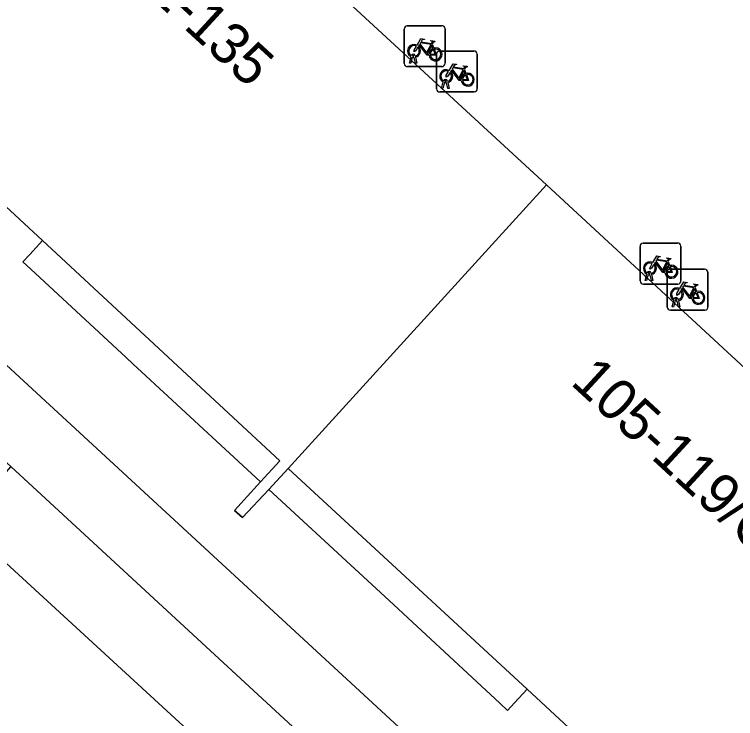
# Model space of a CAD drawing. Extents: x 159039 to 160102, y 381214 to 382524.
# Drawn here: x 159684.64 to 159702.28, y 381786.79 to 381804.01 of the extents above; entities that cross this region are included whole.
import ezdxf

# ---------------------------------------------------------------- set-up
doc = ezdxf.new("R2010")
doc.units = 0
for name, color, linetype in [('IMGEO_Erf', 7, 'Continuous'), ('IMGEO_Fietsenrek', 7, 'Continuous'), ('IMGEO_Groenvoorziening', 7, 'Continuous'), ('IMGEO_Haag', 7, 'Continuous'), ('IMGEO_Pand', 7, 'Continuous'), ('IMGEO_Pand_nummerreeks', 7, 'Continuous'), ('IMGEO_Pand_overbouw', 7, 'Continuous'), ('IMGEO_Voetpad_gesloten', 7, 'Continuous'), ('IMGEO_Voetpad_open', 7, 'Continuous')]:
    doc.layers.add(name, color=color, linetype=linetype)

msp = doc.modelspace()

# ---------------------------------------------------------------- linework, layer by layer
at = {"layer": 'IMGEO_Erf'}
msp.add_lwpolyline([(159675.685, 381803.499), (159699.62, 381781.437), (159702.939, 381778.5), (159703.332, 381778.057), (159711.35, 381786.757), (159711.644, 381786.485), (159703.612, 381777.77), (159703.951, 381777.46), (159712.153, 381786.468), (159711.233, 381787.309), (159704.415, 381779.882), (159704.31, 381779.979), (159704.195, 381780.085), (159704.67, 381780.6), (159698.758, 381786.052), (159697.179, 381787.509), (159691.334, 381792.901), (159690.86, 381792.394), (159690.216, 381791.705), (159690.022, 381791.881), (159690.662, 381792.576), (159691.135, 381793.089), (159685.321, 381798.475), (159683.739, 381799.941)], dxfattribs=at)
at = {"layer": 'IMGEO_Fietsenrek'}
for p, q in [((159694.249, 381803.729), (159695.09, 381803.729)), ((159695.09, 381803.729), (159694.249, 381803.729)), ((159694.174, 381802.804), (159694.174, 381803.645)), ((159694.174, 381803.645), (159694.174, 381802.804)), ((159695.174, 381803.654), (159695.174, 381802.813)), ((159695.174, 381802.813), (159695.174, 381803.654)), ((159694.861, 381803.278), (159694.897, 381803.183)), ((159694.961, 381802.186), (159694.961, 381803.027)), ((159694.961, 381803.027), (159694.961, 381802.186)), ((159695.036, 381803.111), (159695.877, 381803.111)), ((159695.877, 381803.111), (159695.036, 381803.111)), ((159695.961, 381803.036), (159695.961, 381802.195)), ((159695.961, 381802.195), (159695.961, 381803.036)), ((159694.301, 381802.813), (159694.34, 381802.973)), ((159694.37, 381802.961), (159694.335, 381802.813)), ((159694.412, 381802.985), (159694.411, 381802.989)), ((159694.453, 381802.813), (159694.419, 381802.955)), ((159694.443, 381802.996), (159694.444, 381802.989)), ((159694.451, 381802.959), (159694.486, 381802.813)), ((159695.099, 381802.729), (159694.258, 381802.729)), ((159694.258, 381802.729), (159695.099, 381802.729)), ((159694.335, 381802.813), (159694.301, 381802.813)), ((159694.486, 381802.813), (159694.453, 381802.813)), ((159695.648, 381802.66), (159695.684, 381802.565)), ((159695.088, 381802.195), (159695.127, 381802.355)), ((159695.157, 381802.343), (159695.122, 381802.195)), ((159695.199, 381802.367), (159695.198, 381802.371)), ((159695.24, 381802.195), (159695.206, 381802.337)), ((159695.23, 381802.378), (159695.231, 381802.371)), ((159695.238, 381802.341), (159695.273, 381802.195)), ((159695.122, 381802.195), (159695.088, 381802.195)), ((159695.273, 381802.195), (159695.24, 381802.195)), ((159695.886, 381802.111), (159695.045, 381802.111)), ((159695.045, 381802.111), (159695.886, 381802.111)), ((159699.944, 381797.49), (159699.944, 381798.331)), ((159699.944, 381798.331), (159699.944, 381797.49)), ((159700.019, 381798.415), (159700.86, 381798.415)), ((159700.86, 381798.415), (159700.019, 381798.415)), ((159700.944, 381798.34), (159700.944, 381797.499)), ((159700.944, 381797.499), (159700.944, 381798.34)), ((159700.631, 381797.964), (159700.667, 381797.869)), ((159700.679, 381797.777), (159701.52, 381797.777)), ((159701.52, 381797.777), (159700.679, 381797.777)), ((159700.071, 381797.499), (159700.11, 381797.659)), ((159700.14, 381797.647), (159700.105, 381797.499)), ((159700.182, 381797.671), (159700.181, 381797.675)), ((159700.223, 381797.499), (159700.189, 381797.641)), ((159700.213, 381797.682), (159700.214, 381797.675)), ((159700.221, 381797.645), (159700.256, 381797.499)), ((159700.604, 381796.852), (159700.604, 381797.693)), ((159700.604, 381797.693), (159700.604, 381796.852)), ((159701.604, 381797.702), (159701.604, 381796.861)), ((159701.604, 381796.861), (159701.604, 381797.702)), ((159700.869, 381797.415), (159700.028, 381797.415)), ((159700.028, 381797.415), (159700.869, 381797.415)), ((159700.105, 381797.499), (159700.071, 381797.499)), ((159700.256, 381797.499), (159700.223, 381797.499)), ((159701.291, 381797.326), (159701.327, 381797.231)), ((159700.731, 381796.861), (159700.77, 381797.021)), ((159700.8, 381797.009), (159700.765, 381796.861)), ((159700.842, 381797.033), (159700.841, 381797.037)), ((159700.873, 381797.044), (159700.874, 381797.037)), ((159700.881, 381797.007), (159700.916, 381796.861)), ((159700.765, 381796.861), (159700.731, 381796.861)), ((159700.883, 381796.861), (159700.849, 381797.003)), ((159700.916, 381796.861), (159700.883, 381796.861)), ((159701.529, 381796.777), (159700.688, 381796.777)), ((159700.688, 381796.777), (159701.529, 381796.777))]:
    msp.add_line(p, q, dxfattribs=at)
for points in [[(159694.487, 381803.255), (159694.582, 381803.419), (159694.668, 381803.405), (159694.67, 381803.396), (159694.614, 381803.385), (159694.587, 381803.34), (159694.843, 381803.299)], [(159694.843, 381803.299), (159694.868, 381803.348), (159694.862, 381803.352), (159694.839, 381803.356), (159694.827, 381803.363), (159694.826, 381803.366), (159694.828, 381803.371), (159694.923, 381803.356), (159694.925, 381803.346), (159694.915, 381803.333), (159694.903, 381803.327), (159694.889, 381803.333), (159694.861, 381803.278)], [(159694.508, 381803.203), (159694.456, 381803.113), (159694.416, 381803.088), (159694.417, 381803.135), (159694.472, 381803.229)], [(159694.783, 381803.011), (159694.733, 381803.011), (159694.542, 381803.262), (159694.523, 381803.23)], [(159694.83, 381803.274), (159694.573, 381803.315), (159694.556, 381803.286), (159694.723, 381803.066), (159694.83, 381803.274)], [(159694.878, 381803.176), (159694.848, 381803.253), (159694.739, 381803.035), (159694.782, 381803.035)], [(159694.812, 381803.035), (159694.932, 381803.034), (159694.888, 381803.148)], [(159694.908, 381803.155), (159694.963, 381803.01), (159694.813, 381803.01)], [(159695.274, 381802.637), (159695.369, 381802.801), (159695.455, 381802.787), (159695.457, 381802.778), (159695.401, 381802.767), (159695.374, 381802.722), (159695.63, 381802.681)], [(159695.617, 381802.656), (159695.36, 381802.697), (159695.343, 381802.668), (159695.51, 381802.448), (159695.617, 381802.656)], [(159695.63, 381802.681), (159695.655, 381802.73), (159695.649, 381802.734), (159695.626, 381802.738), (159695.614, 381802.745), (159695.613, 381802.748), (159695.615, 381802.753), (159695.71, 381802.738), (159695.712, 381802.728), (159695.702, 381802.715), (159695.69, 381802.709), (159695.676, 381802.715), (159695.648, 381802.66)], [(159695.295, 381802.585), (159695.243, 381802.495), (159695.203, 381802.47), (159695.204, 381802.517), (159695.259, 381802.611)], [(159695.57, 381802.393), (159695.52, 381802.393), (159695.329, 381802.644), (159695.31, 381802.612)], [(159695.665, 381802.558), (159695.635, 381802.635), (159695.526, 381802.417), (159695.569, 381802.417)], [(159695.599, 381802.417), (159695.719, 381802.416), (159695.675, 381802.53)], [(159695.695, 381802.537), (159695.75, 381802.392), (159695.6, 381802.392)], [(159700.257, 381797.941), (159700.352, 381798.105), (159700.438, 381798.091), (159700.44, 381798.082), (159700.384, 381798.071), (159700.357, 381798.026), (159700.613, 381797.985)], [(159700.278, 381797.889), (159700.226, 381797.799), (159700.186, 381797.774), (159700.187, 381797.821), (159700.242, 381797.915)], [(159700.553, 381797.697), (159700.503, 381797.697), (159700.312, 381797.948), (159700.293, 381797.916)], [(159700.6, 381797.96), (159700.343, 381798.001), (159700.326, 381797.972), (159700.493, 381797.752), (159700.6, 381797.96)], [(159700.648, 381797.862), (159700.618, 381797.939), (159700.509, 381797.721), (159700.552, 381797.721)], [(159700.613, 381797.985), (159700.638, 381798.034), (159700.632, 381798.038), (159700.609, 381798.042), (159700.597, 381798.049), (159700.596, 381798.052), (159700.598, 381798.057), (159700.693, 381798.042), (159700.695, 381798.032), (159700.685, 381798.019), (159700.673, 381798.013), (159700.659, 381798.019), (159700.631, 381797.964)], [(159700.582, 381797.721), (159700.702, 381797.72), (159700.658, 381797.834)], [(159700.678, 381797.841), (159700.733, 381797.696), (159700.583, 381797.696)], [(159700.917, 381797.303), (159701.012, 381797.467), (159701.098, 381797.453), (159701.1, 381797.444), (159701.044, 381797.433), (159701.017, 381797.388), (159701.273, 381797.347)], [(159701.26, 381797.322), (159701.003, 381797.363), (159700.986, 381797.334), (159701.153, 381797.114), (159701.26, 381797.322)], [(159701.273, 381797.347), (159701.298, 381797.396), (159701.292, 381797.4), (159701.269, 381797.404), (159701.257, 381797.411), (159701.256, 381797.414), (159701.258, 381797.419), (159701.353, 381797.404), (159701.355, 381797.394), (159701.345, 381797.381), (159701.333, 381797.375), (159701.319, 381797.381), (159701.291, 381797.326)], [(159700.938, 381797.251), (159700.886, 381797.161), (159700.846, 381797.136), (159700.847, 381797.183), (159700.902, 381797.277)], [(159701.213, 381797.059), (159701.163, 381797.059), (159700.972, 381797.31), (159700.953, 381797.278)], [(159701.308, 381797.224), (159701.278, 381797.301), (159701.169, 381797.083), (159701.212, 381797.083)], [(159701.242, 381797.083), (159701.362, 381797.082), (159701.318, 381797.196)], [(159701.338, 381797.203), (159701.393, 381797.058), (159701.243, 381797.058)]]:
    msp.add_lwpolyline(points, dxfattribs=at)
for centre, radius, start, end in [((159694.252, 381803.651), 0.0779, 92.4484, 184.2845), ((159694.252, 381803.651), 0.0779, 92.4484, 184.2845), ((159695.096, 381803.651), 0.0779, 2.4484, 94.2845), ((159695.096, 381803.651), 0.0779, 2.4484, 94.2845), ((159694.414, 381803.114), 0.159, 62.6766, 242.1369), ((159694.414, 381803.114), 0.129, 63.3192, 238.903), ((159694.414, 381803.114), 0.129, 283.6043, 43.4302), ((159694.414, 381803.114), 0.159, 283.5766, 46.6042), ((159694.941, 381803.03), 0.159, 187.0065, 105.7708), ((159694.394, 381802.985), 0.0499, 12.8025, 158.6934), ((159694.394, 381802.985), 0.0174, 12.8025, 163.4502), ((159694.941, 381803.03), 0.159, 113.3408, 178.3217), ((159694.941, 381803.03), 0.129, 113.923, 177.9556), ((159694.941, 381803.03), 0.129, 188.6715, 104.5883), ((159695.039, 381803.033), 0.0779, 92.4484, 184.2845), ((159695.039, 381803.033), 0.0779, 92.4484, 184.2845), ((159695.883, 381803.033), 0.0779, 2.4484, 94.2845), ((159695.883, 381803.033), 0.0779, 2.4484, 94.2845), ((159694.414, 381803.114), 0.159, 253.9967, 271.7867), ((159694.414, 381803.114), 0.129, 253.415, 269.0204), ((159694.252, 381802.807), 0.0779, 182.4484, 274.2845), ((159694.252, 381802.807), 0.0779, 182.4484, 274.2845), ((159695.201, 381802.496), 0.159, 62.6766, 242.1369), ((159695.096, 381802.807), 0.0779, 272.4484, 4.2845), ((159695.096, 381802.807), 0.0779, 272.4484, 4.2845), ((159695.201, 381802.496), 0.129, 63.3192, 238.903), ((159695.201, 381802.496), 0.129, 283.6043, 43.4302), ((159695.201, 381802.496), 0.159, 283.5766, 46.6042), ((159695.728, 381802.412), 0.159, 113.3408, 178.3217), ((159695.728, 381802.412), 0.159, 187.0065, 105.7708), ((159695.728, 381802.412), 0.129, 113.923, 177.9556), ((159695.728, 381802.412), 0.129, 188.6715, 104.5883), ((159695.181, 381802.367), 0.0499, 12.8025, 158.6934), ((159695.201, 381802.496), 0.159, 253.9967, 271.7867), ((159695.181, 381802.367), 0.0174, 12.8025, 163.4502), ((159695.201, 381802.496), 0.129, 253.415, 269.0204), ((159695.039, 381802.189), 0.0779, 182.4484, 274.2845), ((159695.039, 381802.189), 0.0779, 182.4484, 274.2845), ((159695.883, 381802.189), 0.0779, 272.4484, 4.2845), ((159695.883, 381802.189), 0.0779, 272.4484, 4.2845), ((159700.022, 381798.337), 0.0779, 92.4484, 184.2845), ((159700.022, 381798.337), 0.0779, 92.4484, 184.2845), ((159700.866, 381798.337), 0.0779, 2.4484, 94.2845), ((159700.866, 381798.337), 0.0779, 2.4484, 94.2845), ((159700.184, 381797.8), 0.159, 62.6766, 242.1369), ((159700.184, 381797.8), 0.129, 63.3192, 238.903), ((159700.184, 381797.8), 0.129, 283.6043, 43.4302), ((159700.184, 381797.8), 0.159, 283.5766, 46.6042), ((159700.164, 381797.671), 0.0499, 12.8025, 158.6934), ((159700.711, 381797.716), 0.159, 113.3408, 178.3217), ((159700.711, 381797.716), 0.159, 187.0065, 105.7708), ((159700.711, 381797.716), 0.129, 113.923, 177.9556), ((159700.711, 381797.716), 0.129, 188.6715, 104.5883), ((159700.682, 381797.699), 0.0779, 92.4484, 184.2845), ((159700.682, 381797.699), 0.0779, 92.4484, 184.2845), ((159701.526, 381797.699), 0.0779, 2.4484, 94.2845), ((159701.526, 381797.699), 0.0779, 2.4484, 94.2845), ((159700.184, 381797.8), 0.159, 253.9967, 271.7867), ((159700.164, 381797.671), 0.0174, 12.8025, 163.4502), ((159700.184, 381797.8), 0.129, 253.415, 269.0204), ((159700.022, 381797.493), 0.0779, 182.4484, 274.2845), ((159700.022, 381797.493), 0.0779, 182.4484, 274.2845), ((159700.866, 381797.493), 0.0779, 272.4484, 4.2845), ((159700.866, 381797.493), 0.0779, 272.4484, 4.2845), ((159700.844, 381797.162), 0.159, 62.6766, 242.1369), ((159700.844, 381797.162), 0.129, 63.3192, 238.903), ((159700.844, 381797.162), 0.129, 283.6043, 43.4302), ((159700.844, 381797.162), 0.159, 283.5766, 46.6042), ((159701.371, 381797.078), 0.159, 113.3408, 178.3217), ((159701.371, 381797.078), 0.159, 187.0065, 105.7708), ((159701.371, 381797.078), 0.129, 113.923, 177.9556), ((159701.371, 381797.078), 0.129, 188.6715, 104.5883), ((159700.824, 381797.033), 0.0499, 12.8025, 158.6934), ((159700.844, 381797.162), 0.159, 253.9967, 271.7867), ((159700.824, 381797.033), 0.0174, 12.8025, 163.4502), ((159700.844, 381797.162), 0.129, 253.415, 269.0204), ((159700.682, 381796.855), 0.0779, 182.4484, 274.2845), ((159700.682, 381796.855), 0.0779, 182.4484, 274.2845), ((159701.526, 381796.855), 0.0779, 272.4484, 4.2845), ((159701.526, 381796.855), 0.0779, 272.4484, 4.2845)]:
    msp.add_arc(centre, radius, start, end, dxfattribs=at)
at = {"layer": 'IMGEO_Groenvoorziening'}
for points in [[(159684.552, 381792.952), (159684.246, 381792.618), (159683.942, 381792.286), (159683.637, 381791.954), (159683.317, 381791.605), (159691.286, 381784.296), (159691.592, 381784.625), (159691.898, 381784.954), (159692.205, 381785.284), (159692.511, 381785.612)], [(159676.666, 381784.352), (159682.66, 381778.629), (159676.844, 381772.159), (159676.552, 381772.439), (159676.428, 381772.557), (159675.611, 381771.638), (159675.707, 381771.548), (159676.047, 381771.229), (159669.594, 381764.29), (159666.574, 381767.096), (159655.978, 381755.555), (159669.831, 381742.953), (159680.681, 381754.516), (159683.819, 381758.334), (159700.291, 381775.808), (159692.627, 381783.066), (159691.286, 381784.296), (159683.317, 381791.605)]]:
    msp.add_lwpolyline(points, close=True, dxfattribs=at)
at = {"layer": 'IMGEO_Haag'}
msp.add_lwpolyline([(159684.552, 381792.952), (159684.246, 381792.618), (159683.942, 381792.286), (159683.637, 381791.954), (159683.317, 381791.605), (159691.286, 381784.296), (159691.592, 381784.625), (159691.898, 381784.954), (159692.205, 381785.284), (159692.511, 381785.612)], close=True, dxfattribs=at)
at = {"layer": 'IMGEO_Pand'}
for points in [[(159684.065, 381812.371), (159677.249, 381805.254), (159676.626, 381804.55), (159676.748, 381804.443), (159676.856, 381804.347), (159677.363, 381804.896), (159677.836, 381805.408), (159683.739, 381799.941), (159685.321, 381798.475), (159691.135, 381793.089), (159690.662, 381792.576), (159690.022, 381791.881), (159690.216, 381791.705), (159690.86, 381792.394), (159691.334, 381792.901), (159697.652, 381799.838), (159690.949, 381806.021)], [(159691.334, 381792.901), (159697.179, 381787.509), (159698.758, 381786.052), (159704.67, 381780.6), (159704.195, 381780.085), (159704.31, 381779.979), (159704.415, 381779.882), (159711.233, 381787.309), (159704.239, 381793.76), (159697.652, 381799.838)]]:
    msp.add_lwpolyline(points, close=True, dxfattribs=at)
at = {"layer": 'IMGEO_Pand_overbouw'}
for points in [[(159690.662, 381792.576), (159691.135, 381793.089), (159685.321, 381798.475), (159685.011, 381798.139), (159684.841, 381797.955), (159685.036, 381797.775), (159687.368, 381795.619), (159687.538, 381795.462)], [(159691.334, 381792.901), (159690.86, 381792.394), (159694.014, 381789.48), (159694.147, 381789.356), (159696.514, 381787.166), (159696.7, 381786.991), (159696.871, 381787.173), (159697.179, 381787.509)]]:
    msp.add_lwpolyline(points, close=True, dxfattribs=at)
at = {"layer": 'IMGEO_Voetpad_gesloten'}
msp.add_lwpolyline([(159675.882, 381800.896), (159683.2, 381794.179), (159684.552, 381792.952), (159692.511, 381785.612), (159693.829, 381784.375), (159702.733, 381776.142), (159704.683, 381774.338), (159705.91, 381775.661), (159703.951, 381777.46), (159703.612, 381777.77), (159703.465, 381777.906), (159703.332, 381778.057), (159702.939, 381778.5), (159699.62, 381781.437), (159675.685, 381803.499)], dxfattribs=at)
at = {"layer": 'IMGEO_Voetpad_open'}
msp.add_lwpolyline([(159679.755, 381817.601), (159691.568, 381806.669), (159690.949, 381806.021), (159697.652, 381799.838), (159704.239, 381793.76), (159704.865, 381794.421), (159711.857, 381787.956), (159711.233, 381787.309), (159712.153, 381786.468)], dxfattribs=at)

# ---------------------------------------------------------------- texts
at = {"layer": 'IMGEO_Pand_nummerreeks'}
for s, rotation, p in [('119/G02-135', 317.3899, (159684.649, 381807.462)), ('105-119/G01', 317.389, (159698.216, 381794.981))]:
    msp.add_text(s, height=1, rotation=rotation, dxfattribs=at).set_placement(p)

doc.saveas('drawing.dxf')
